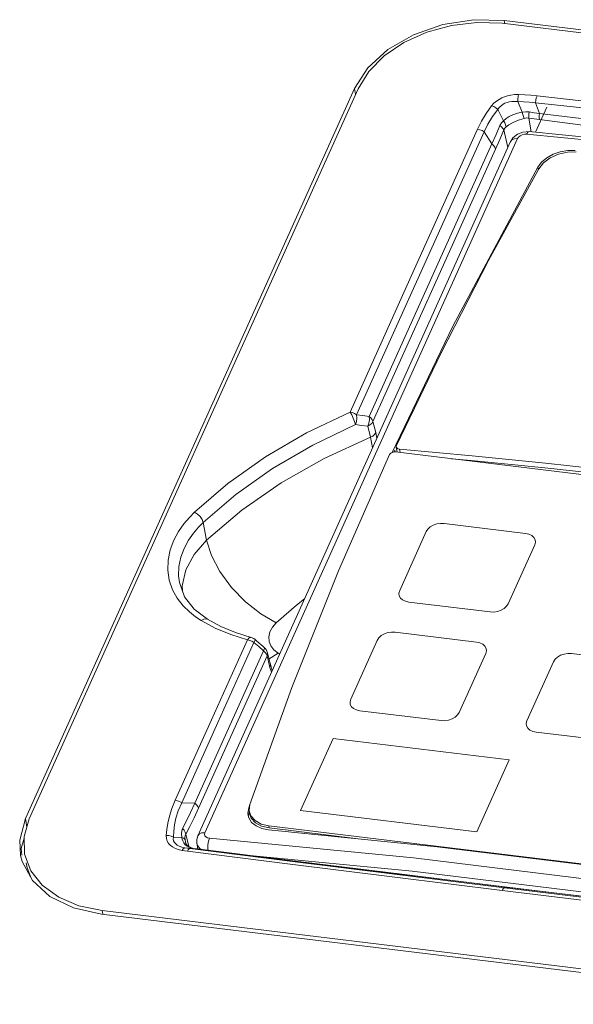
# Model space of a CAD drawing. Header units: millimetres. Extents: x -473 to 23648, y -382 to 1866.
# Tile 574 of 607: x 20717 to 20775, y 1545 to 1647. Entities that reach past the tile are written whole.
import ezdxf

# ---------------------------------------------------------------- set-up
doc = ezdxf.new("R2010")
doc.units = ezdxf.units.MM
doc.header["$LTSCALE"] = 80
doc.layers.get('0').update_dxf_attribs({"linetype": 'CONTINUOUS'})

msp = doc.modelspace()

# ---------------------------------------------------------------- linework, layer by layer
at = {"linetype": 'Continuous', "lineweight": 0}
for p, q in [((20767.507, 1647.042), (20844.68, 1637.668)), ((20767.507, 1647.042), (20767.572, 1646.707)), ((20844.452, 1637.369), (20767.279, 1646.743)), ((20753.297, 1642.108), (20751.902, 1639.952)), ((20717.64, 1563.963), (20751.902, 1639.952)), ((20752.298, 1639.936), (20718.037, 1563.947)), ((20751.902, 1639.952), (20752.023, 1639.327)), ((20767.441, 1636.606), (20766.849, 1637.781)), ((20769.392, 1637.482), (20768.913, 1638.59)), ((20770.753, 1635.407), (20771.93, 1638.018)), ((20771.171, 1637.365), (20770.757, 1638.46)), ((20781.165, 1637.342), (20770.757, 1638.46)), ((20770.075, 1636.879), (20770.324, 1635.449)), ((20767.457, 1635.642), (20767.895, 1633.811)), ((20768.897, 1634.743), (20736.326, 1562.503)), ((20765.415, 1635.443), (20752.138, 1606)), ((20766.225, 1634.192), (20765.415, 1635.443)), ((20769.465, 1635.421), (20768.89, 1635.195)), ((20770.113, 1635.469), (20769.465, 1635.421)), ((20791.092, 1633.121), (20769.842, 1635.201)), ((20791.22, 1633.406), (20770.113, 1635.469)), ((20770.113, 1635.469), (20770.113, 1635.469)), ((20768.173, 1634.427), (20735.602, 1562.186)), ((20753.44, 1605.838), (20766.225, 1634.192)), ((20762.141, 1615.23), (20771.011, 1631.767)), ((20771.062, 1631.505), (20771.011, 1631.767)), ((20755.824, 1602.061), (20762.141, 1615.23)), ((20753.834, 1605.3), (20754.133, 1604.15)), ((20753.295, 1604.805), (20753.593, 1603.653)), ((20754.133, 1604.15), (20754.247, 1603.541)), ((20756.013, 1602.112), (20756.104, 1602.317)), ((20756.079, 1602.183), (20756.104, 1602.317)), ((20756.082, 1602.163), (20756.079, 1602.183)), ((20756.1, 1602.124), (20756.082, 1602.163)), ((20756.104, 1602.317), (20756.142, 1602.12)), ((20779.133, 1599.344), (20756.195, 1602.131)), ((20756.284, 1602.799), (20756.258, 1602.666)), ((20756.258, 1602.666), (20756.261, 1602.645)), ((20756.366, 1602.11), (20756.261, 1602.645)), ((20756.261, 1602.645), (20756.309, 1602.545)), ((20756.309, 1602.545), (20756.428, 1602.456)), ((20756.428, 1602.456), (20756.596, 1602.415)), ((20756.662, 1602.074), (20756.596, 1602.415)), ((20736.513, 1592.953), (20736.156, 1594.784)), ((20760.492, 1594.635), (20760.126, 1594.508)), ((20769.73, 1593.658), (20761.26, 1594.686)), ((20759.387, 1593.836), (20756.621, 1587.702)), ((20767.915, 1586.33), (20770.681, 1592.464)), ((20733.99, 1587.704), (20733.964, 1588.199)), ((20756.928, 1586.731), (20757.223, 1586.588)), ((20757.223, 1586.588), (20757.572, 1586.508)), ((20757.572, 1586.508), (20766.043, 1585.479)), ((20735.221, 1585.779), (20736.604, 1584.713)), ((20739.521, 1583.33), (20741.163, 1582.818)), ((20764.629, 1582.345), (20756.159, 1583.373)), ((20741.005, 1582.523), (20740.767, 1582.574)), ((20741.237, 1582.43), (20741.005, 1582.523)), ((20741.163, 1582.818), (20741.43, 1582.704)), ((20741.449, 1582.3), (20741.237, 1582.43)), ((20741.43, 1582.704), (20741.577, 1582.595)), ((20741.575, 1582.529), (20741.449, 1582.3)), ((20741.755, 1582.436), (20741.575, 1582.596)), ((20741.577, 1582.595), (20741.575, 1582.529)), ((20742.397, 1581.877), (20741.755, 1582.436)), ((20754.286, 1582.523), (20751.521, 1576.389)), ((20755.391, 1583.322), (20755.026, 1583.195)), ((20735.287, 1565.576), (20742.439, 1581.437)), ((20741.94, 1581.866), (20741.449, 1582.3)), ((20742.439, 1581.437), (20741.94, 1581.866)), ((20742.545, 1581.751), (20742.397, 1581.877)), ((20742.439, 1581.437), (20742.553, 1581.681)), ((20742.622, 1581.273), (20742.439, 1581.437)), ((20742.553, 1581.681), (20742.543, 1581.752)), ((20742.713, 1581.568), (20742.543, 1581.752)), ((20742.871, 1581.218), (20742.713, 1581.568)), ((20743.524, 1581.533), (20743.205, 1581.945)), ((20743.967, 1581.19), (20743.524, 1581.533)), ((20735.683, 1565.038), (20742.833, 1580.899)), ((20742.757, 1581.09), (20742.622, 1581.273)), ((20742.833, 1580.899), (20742.757, 1581.09)), ((20742.871, 1581.218), (20742.833, 1580.899)), ((20742.974, 1580.305), (20742.833, 1580.899)), ((20742.932, 1580.959), (20742.871, 1581.218)), ((20743.1, 1580.25), (20742.932, 1580.959)), ((20743.114, 1579.711), (20742.974, 1580.305)), ((20743.967, 1581.19), (20743.017, 1580.599)), ((20744.129, 1581.099), (20743.967, 1581.19)), ((20762.814, 1575.017), (20765.58, 1581.151)), ((20772.638, 1580.293), (20769.873, 1574.16)), ((20782.981, 1580.115), (20774.511, 1581.144)), ((20743.152, 1580.029), (20743.1, 1580.25)), ((20743.114, 1579.711), (20743.152, 1580.029)), ((20743.271, 1579.197), (20743.114, 1579.711)), ((20743.343, 1579.356), (20743.152, 1580.029)), ((20751.827, 1575.418), (20752.122, 1575.274)), ((20752.122, 1575.274), (20752.472, 1575.195)), ((20752.472, 1575.195), (20760.942, 1574.166)), ((20769.961, 1573.387), (20770.18, 1573.189)), ((20749.686, 1572.32), (20746.306, 1564.823)), ((20768.038, 1570.091), (20749.686, 1572.32)), ((20779.294, 1571.937), (20770.824, 1572.966)), ((20768.038, 1570.091), (20764.658, 1562.594)), ((20735.287, 1565.576), (20733.918, 1565.604)), ((20740.81, 1564.552), (20740.9, 1565.095)), ((20740.9, 1565.095), (20741.02, 1565.422)), ((20740.9, 1565.095), (20740.948, 1564.849)), ((20717.64, 1563.963), (20717.047, 1561.709)), ((20717.499, 1562.093), (20718.037, 1563.947)), ((20717.64, 1563.963), (20717.809, 1563.095)), ((20740.837, 1564.298), (20740.81, 1564.552)), ((20740.914, 1564.037), (20740.837, 1564.298)), ((20740.897, 1564.288), (20740.963, 1564.685)), ((20740.965, 1564.685), (20741.129, 1564.248)), ((20764.658, 1562.594), (20746.306, 1564.823)), ((20742.24, 1563.188), (20743.03, 1562.997)), ((20742.988, 1563.213), (20795.902, 1556.786)), ((20742.988, 1563.213), (20743.03, 1562.997)), ((20743.03, 1562.997), (20752.287, 1561.872)), ((20717.504, 1561.935), (20717.216, 1560.842)), ((20717.552, 1560.28), (20717.499, 1562.093)), ((20733.95, 1562.019), (20733.068, 1562.041)), ((20734.351, 1562.355), (20734.663, 1561.05)), ((20735.602, 1562.187), (20735.602, 1562.186)), ((20736.804, 1561.925), (20758.066, 1559.872)), ((20760.543, 1561.034), (20742.977, 1562.817)), ((20717.047, 1561.709), (20717.137, 1560.141)), ((20717.216, 1560.842), (20717.256, 1560.147)), ((20733.926, 1561.001), (20734.252, 1560.93)), ((20735.127, 1560.862), (20734.252, 1560.93)), ((20734.301, 1561.56), (20734.265, 1561.75)), ((20734.303, 1561.554), (20734.301, 1561.56)), ((20734.355, 1561.395), (20734.302, 1561.559)), ((20734.497, 1561.172), (20734.355, 1561.395)), ((20734.759, 1560.979), (20734.497, 1561.172)), ((20735.147, 1560.86), (20734.759, 1560.979)), ((20735.127, 1560.862), (20734.775, 1560.95)), ((20735.633, 1560.795), (20734.78, 1560.857)), ((20735.127, 1560.862), (20735.147, 1560.86)), ((20735.326, 1560.834), (20735.127, 1560.862)), ((20735.533, 1560.807), (20735.326, 1560.834)), ((20735.492, 1561.403), (20735.589, 1560.79)), ((20746.049, 1559.5), (20735.533, 1560.807)), ((20735.812, 1560.867), (20736.023, 1560.746)), ((20717.137, 1560.141), (20717.296, 1559.512)), ((20717.552, 1560.28), (20717.563, 1560.224)), ((20718.202, 1558.549), (20717.552, 1560.28)), ((20741.362, 1560.083), (20757.911, 1558.485)), ((20758.066, 1559.872), (20779.436, 1557.276)), ((20717.732, 1559.356), (20717.834, 1558.834)), ((20718.228, 1557.783), (20717.834, 1558.834)), ((20757.911, 1558.485), (20779.251, 1555.893)), ((20767.528, 1556.766), (20767.996, 1556.813)), ((20779.681, 1555.402), (20767.541, 1556.872)), ((20767.996, 1556.813), (20768.019, 1556.813)), ((20802.737, 1544.641), (20725.564, 1554.015)), ((20725.643, 1554.397), (20802.817, 1545.023)), ((20725.643, 1554.397), (20725.712, 1554.044))]:
    msp.add_line(p, q, dxfattribs=at)
for points in [[(20767.507, 1647.042), (20764.331, 1647.121), (20761.11, 1646.615), (20758.063, 1645.557), (20755.398, 1644.02), (20753.297, 1642.108)], [(20752.298, 1639.936), (20753.402, 1641.722), (20755.016, 1643.349), (20757.061, 1644.736), (20759.433, 1645.814), (20762.014, 1646.528), (20764.673, 1646.843), (20767.279, 1646.743)], [(20769.012, 1639.329), (20768.583, 1639.32), (20768.192, 1639.27), (20767.844, 1639.192), (20767.533, 1639.093), (20767.247, 1638.974), (20766.972, 1638.829), (20766.698, 1638.649), (20766.432, 1638.425), (20766.2, 1638.164)], [(20768.913, 1638.59), (20768.93, 1638.862), (20768.964, 1639.115), (20769.012, 1639.329)], [(20770.926, 1639.192), (20770.282, 1639.254), (20769.647, 1639.299), (20769.012, 1639.329)], [(20770.757, 1638.46), (20770.795, 1638.729), (20770.852, 1638.98), (20770.926, 1639.192)], [(20802.907, 1635.494), (20791.987, 1636.801), (20781.333, 1638.033), (20770.926, 1639.192)], [(20766.2, 1638.164), (20765.637, 1637.363), (20765.148, 1636.549), (20764.732, 1635.718)], [(20766.849, 1637.781), (20766.282, 1637.03), (20765.805, 1636.252), (20765.415, 1635.443)], [(20766.849, 1637.781), (20766.649, 1637.946), (20766.427, 1638.076), (20766.2, 1638.164)], [(20768.913, 1638.59), (20768.598, 1638.624), (20768.303, 1638.612), (20768.038, 1638.57), (20767.804, 1638.505), (20767.59, 1638.421), (20767.386, 1638.312), (20767.185, 1638.171), (20766.998, 1637.991), (20766.849, 1637.781)], [(20770.757, 1638.46), (20770.137, 1638.526), (20769.525, 1638.569), (20768.913, 1638.59)], [(20767.441, 1636.606), (20767.702, 1636.837), (20768.02, 1637.043), (20768.406, 1637.227), (20768.88, 1637.384), (20769.392, 1637.482)], [(20767.7, 1635.982), (20767.977, 1636.173), (20768.286, 1636.352), (20768.652, 1636.527), (20769.097, 1636.698), (20769.592, 1636.853)], [(20769.392, 1637.482), (20769.751, 1637.536), (20770.096, 1637.519)], [(20769.392, 1637.482), (20769.447, 1637.254), (20769.515, 1637.04), (20769.592, 1636.853)], [(20769.592, 1636.853), (20769.836, 1636.895), (20770.075, 1636.879)], [(20770.096, 1637.519), (20770.071, 1637.288), (20770.064, 1637.071), (20770.075, 1636.879)], [(20770.075, 1636.879), (20770.612, 1636.798), (20771.173, 1636.721)], [(20770.096, 1637.519), (20770.622, 1637.442), (20771.171, 1637.365)], [(20771.171, 1637.365), (20771.153, 1637.133), (20771.154, 1636.914), (20771.173, 1636.721)], [(20771.171, 1637.365), (20777.246, 1636.614), (20783.632, 1635.829), (20790.12, 1635.036), (20796.502, 1634.258), (20802.566, 1633.521)], [(20771.173, 1636.721), (20777.247, 1635.941), (20783.633, 1635.136), (20790.12, 1634.329), (20796.502, 1633.544), (20802.567, 1632.804)], [(20764.732, 1635.718), (20758.147, 1621.114), (20751.456, 1606.275)], [(20765.415, 1635.443), (20765.203, 1635.573), (20764.971, 1635.667), (20764.732, 1635.718)], [(20766.225, 1634.192), (20766.657, 1635.185), (20767.063, 1636.124)], [(20766.618, 1633.655), (20767.06, 1634.667), (20767.457, 1635.642)], [(20767.063, 1636.124), (20767.219, 1636.391), (20767.441, 1636.606)], [(20767.063, 1636.124), (20767.243, 1635.975), (20767.377, 1635.81), (20767.457, 1635.641)], [(20767.441, 1636.606), (20767.571, 1636.403), (20767.659, 1636.191), (20767.7, 1635.982)], [(20767.457, 1635.642), (20767.558, 1635.835), (20767.7, 1635.982)], [(20768.89, 1635.195), (20768.422, 1634.813), (20768.172, 1634.426)], [(20768.897, 1634.743), (20768.569, 1634.722), (20768.313, 1634.603), (20768.173, 1634.427)], [(20769.842, 1635.201), (20769.611, 1635.194), (20769.379, 1635.138), (20769.17, 1635.036), (20769.004, 1634.9), (20768.897, 1634.743)], [(20769.842, 1635.201), (20769.972, 1635.404), (20770.113, 1635.469)], [(20753.834, 1605.3), (20760.25, 1619.532), (20766.618, 1633.655)], [(20766.225, 1634.192), (20766.408, 1634.028), (20766.542, 1633.845), (20766.618, 1633.655)], [(20771.011, 1631.767), (20771.4, 1632.283), (20771.943, 1632.741), (20772.607, 1633.112), (20773.353, 1633.373), (20774.133, 1633.508), (20774.9, 1633.508)], [(20775.012, 1633.356), (20774.089, 1633.34), (20773.158, 1633.131), (20772.31, 1632.751), (20771.607, 1632.227), (20771.122, 1631.615)], [(20771.122, 1631.615), (20765.879, 1622.047), (20760.932, 1612.44), (20756.284, 1602.799)], [(20751.456, 1606.275), (20746.906, 1604.105), (20742.643, 1601.618), (20738.737, 1598.854), (20735.249, 1595.859)], [(20752.018, 1604.977), (20751.932, 1605.298), (20751.794, 1605.659), (20751.626, 1606.002), (20751.455, 1606.275)], [(20751.455, 1606.275), (20751.694, 1606.224), (20751.926, 1606.13), (20752.138, 1606)], [(20752.138, 1606), (20752.17, 1605.658), (20752.128, 1605.301), (20752.018, 1604.977)], [(20752.138, 1606), (20752.785, 1605.924), (20753.44, 1605.838)], [(20752.018, 1604.977), (20747.562, 1602.852), (20743.391, 1600.419), (20739.57, 1597.715), (20736.156, 1594.784)], [(20752.018, 1604.977), (20752.653, 1604.896), (20753.295, 1604.805)], [(20753.295, 1604.805), (20753.414, 1605.131), (20753.465, 1605.491), (20753.44, 1605.838)], [(20753.834, 1605.3), (20753.714, 1605.109), (20753.529, 1604.939), (20753.295, 1604.805)], [(20753.44, 1605.838), (20753.624, 1605.674), (20753.758, 1605.491), (20753.834, 1605.3)], [(20754.133, 1604.15), (20754.012, 1603.958), (20753.827, 1603.788), (20753.593, 1603.654)], [(20736.513, 1592.953), (20740.175, 1596.076), (20744.281, 1598.926), (20748.775, 1601.464), (20753.593, 1603.653)], [(20753.593, 1603.653), (20753.795, 1602.55), (20753.795, 1602.538)], [(20755.571, 1601.85), (20750.243, 1589.76), (20745.392, 1577.621), (20741.023, 1565.44)], [(20756.195, 1602.131), (20755.94, 1602.114), (20755.712, 1602.011), (20755.571, 1601.85)], [(20779.419, 1600.137), (20771.795, 1600.964), (20764.187, 1601.723), (20756.596, 1602.415)], [(20779.428, 1599.639), (20771.741, 1600.473), (20764.07, 1601.237), (20762.002, 1601.425)], [(20735.249, 1595.859), (20734.72, 1595.325), (20734.147, 1594.65), (20733.585, 1593.846), (20733.091, 1592.932), (20732.715, 1591.933), (20732.498, 1590.882), (20732.465, 1589.815), (20732.625, 1588.772), (20732.966, 1587.788)], [(20736.156, 1594.784), (20736.044, 1595.087), (20735.832, 1595.398), (20735.553, 1595.669), (20735.249, 1595.859)], [(20736.156, 1594.784), (20735.67, 1594.292), (20735.142, 1593.671), (20734.625, 1592.932), (20734.171, 1592.091), (20733.825, 1591.171), (20733.626, 1590.204), (20733.596, 1589.223), (20733.684, 1588.526)], [(20761.26, 1594.686), (20760.878, 1594.696), (20760.492, 1594.635)], [(20760.126, 1594.508), (20759.807, 1594.324), (20759.554, 1594.094), (20759.387, 1593.836)], [(20770.681, 1592.464), (20770.752, 1592.734), (20770.722, 1592.998), (20770.593, 1593.237), (20770.374, 1593.435), (20770.079, 1593.578), (20769.73, 1593.658)], [(20733.964, 1588.199), (20734.354, 1589.848), (20735.216, 1591.455), (20736.513, 1592.953)], [(20743.772, 1584.348), (20742.147, 1585.275), (20740.555, 1586.534), (20739.106, 1588.037), (20737.898, 1589.683), (20737.014, 1591.36), (20736.513, 1592.953)], [(20733.684, 1588.526), (20734.229, 1587.06), (20735.221, 1585.779)], [(20732.966, 1587.788), (20733.46, 1586.896), (20734.063, 1586.12), (20734.718, 1585.475), (20735.366, 1584.963), (20735.943, 1584.581)], [(20756.621, 1587.702), (20756.55, 1587.432), (20756.58, 1587.168), (20756.709, 1586.929), (20756.928, 1586.731)], [(20743.772, 1584.348), (20745.872, 1586.194), (20746.715, 1586.834)], [(20766.043, 1585.479), (20766.424, 1585.47), (20766.81, 1585.531), (20767.176, 1585.658), (20767.496, 1585.842), (20767.748, 1586.072), (20767.915, 1586.33)], [(20736.604, 1584.713), (20736.487, 1584.758), (20736.226, 1584.737), (20735.943, 1584.581)], [(20735.943, 1584.581), (20737.422, 1583.786), (20739.034, 1583.115), (20740.767, 1582.574)], [(20736.604, 1584.713), (20737.996, 1583.964), (20739.521, 1583.33)], [(20743.205, 1581.945), (20743.027, 1582.408), (20742.997, 1582.901), (20743.115, 1583.403), (20743.378, 1583.893), (20743.772, 1584.348)], [(20756.159, 1583.373), (20755.778, 1583.383), (20755.391, 1583.322)], [(20740.767, 1582.574), (20737.017, 1574.26), (20733.236, 1565.878)], [(20740.767, 1582.574), (20740.956, 1582.769), (20741.138, 1582.823), (20741.163, 1582.818)], [(20755.026, 1583.195), (20754.706, 1583.011), (20754.454, 1582.781), (20754.286, 1582.523)], [(20765.58, 1581.151), (20765.651, 1581.421), (20765.621, 1581.685), (20765.492, 1581.924), (20765.273, 1582.122), (20764.979, 1582.265), (20764.629, 1582.345)], [(20741.449, 1582.3), (20737.699, 1573.986), (20733.918, 1565.604)], [(20774.511, 1581.144), (20774.13, 1581.154), (20773.743, 1581.093), (20773.378, 1580.966), (20773.058, 1580.782), (20772.806, 1580.552), (20772.638, 1580.293)], [(20751.521, 1576.389), (20751.45, 1576.119), (20751.479, 1575.855), (20751.608, 1575.616), (20751.827, 1575.418)], [(20760.942, 1574.166), (20761.323, 1574.157), (20761.709, 1574.218), (20762.075, 1574.345), (20762.395, 1574.529), (20762.647, 1574.758), (20762.814, 1575.017)], [(20769.873, 1574.16), (20769.802, 1573.889), (20769.832, 1573.626), (20769.961, 1573.387)], [(20770.18, 1573.189), (20770.474, 1573.045), (20770.824, 1572.966)], [(20733.236, 1565.878), (20732.887, 1565.012), (20732.638, 1564.219), (20732.47, 1563.493), (20732.363, 1562.829), (20732.301, 1562.222)], [(20733.918, 1565.604), (20733.56, 1564.782), (20733.318, 1564.019), (20733.167, 1563.311), (20733.089, 1562.654), (20733.068, 1562.041)], [(20733.918, 1565.604), (20733.706, 1565.733), (20733.474, 1565.827), (20733.236, 1565.878)], [(20734.011, 1562.929), (20734.405, 1563.723), (20734.829, 1564.608), (20735.287, 1565.576)], [(20734.351, 1562.355), (20734.778, 1563.152), (20735.222, 1564.048), (20735.683, 1565.038)], [(20735.287, 1565.576), (20735.471, 1565.412), (20735.606, 1565.228), (20735.683, 1565.038)], [(20741.023, 1565.44), (20740.945, 1564.825), (20740.965, 1564.685)], [(20742.977, 1562.817), (20742.27, 1562.951), (20741.667, 1563.211), (20741.206, 1563.58), (20740.914, 1564.037)], [(20741.007, 1564.468), (20741.172, 1564.031), (20741.602, 1563.543), (20742.24, 1563.188)], [(20741.129, 1564.248), (20741.56, 1563.76), (20742.198, 1563.405), (20742.988, 1563.213)], [(20733.95, 1562.019), (20733.9, 1562.392), (20733.927, 1562.697), (20734.011, 1562.929)], [(20734.011, 1562.929), (20734.173, 1562.753), (20734.289, 1562.558), (20734.351, 1562.355)], [(20732.301, 1562.222), (20732.321, 1561.896), (20732.414, 1561.621), (20732.554, 1561.393), (20732.731, 1561.203), (20732.947, 1561.036), (20733.216, 1560.887), (20733.557, 1560.757), (20733.978, 1560.663)], [(20733.068, 1562.041), (20732.835, 1562.151), (20732.573, 1562.213), (20732.301, 1562.222)], [(20733.068, 1562.041), (20733.037, 1561.831), (20733.08, 1561.639), (20733.17, 1561.474), (20733.294, 1561.335), (20733.454, 1561.211), (20733.661, 1561.098), (20733.926, 1561.001)], [(20733.95, 1562.019), (20734.099, 1561.947), (20734.206, 1561.856), (20734.265, 1561.75)], [(20734.775, 1560.95), (20734.493, 1561.088), (20734.281, 1561.255), (20734.127, 1561.443), (20734.024, 1561.645), (20733.969, 1561.839), (20733.95, 1562.019)], [(20734.265, 1561.75), (20734.251, 1562.002), (20734.283, 1562.205), (20734.351, 1562.355)], [(20735.602, 1562.187), (20735.491, 1561.811), (20735.492, 1561.403)], [(20736.326, 1562.503), (20735.998, 1562.481), (20735.742, 1562.362), (20735.602, 1562.187)], [(20736.326, 1562.503), (20736.289, 1562.34), (20736.325, 1562.187), (20736.431, 1562.059), (20736.596, 1561.969), (20736.804, 1561.925)], [(20736.804, 1561.925), (20736.703, 1561.615), (20736.643, 1561.243), (20736.635, 1560.865), (20736.662, 1560.667)], [(20734.252, 1560.93), (20734.161, 1560.9), (20734.068, 1560.809), (20733.978, 1560.663)], [(20734.252, 1560.93), (20734.515, 1560.892), (20734.78, 1560.857)], [(20734.78, 1560.857), (20734.695, 1560.826), (20734.607, 1560.734), (20734.524, 1560.587)], [(20734.78, 1560.857), (20745.449, 1559.497), (20756.36, 1558.135), (20767.528, 1556.766)], [(20735.492, 1561.401), (20735.566, 1561.171), (20735.812, 1560.867)], [(20767.541, 1556.872), (20756.408, 1558.229), (20745.208, 1559.606), (20735.633, 1560.795)], [(20795.891, 1556.389), (20778.185, 1558.892), (20760.543, 1561.034)], [(20733.978, 1560.663), (20734.25, 1560.624), (20734.524, 1560.587)], [(20734.524, 1560.587), (20745.201, 1559.227), (20756.119, 1557.865), (20767.289, 1556.496)], [(20717.296, 1559.512), (20718.37, 1557.52), (20720.196, 1555.87), (20722.65, 1554.675), (20725.564, 1554.015)], [(20767.996, 1556.813), (20756.847, 1558.173), (20746.049, 1559.5)], [(20725.643, 1554.397), (20723.223, 1554.907), (20721.108, 1555.802), (20719.406, 1557.037), (20718.202, 1558.549)], [(20767.528, 1556.766), (20767.448, 1556.729), (20767.367, 1556.638), (20767.289, 1556.496)], [(20767.528, 1556.766), (20778.708, 1555.42), (20789.659, 1554.127), (20800.395, 1552.887)], [(20800.463, 1552.92), (20789.946, 1554.168), (20779.146, 1555.464), (20767.996, 1556.813)], [(20767.289, 1556.496), (20778.47, 1555.15), (20789.419, 1553.856), (20800.15, 1552.615)]]:
    msp.add_lwpolyline(points, dxfattribs=at)

doc.saveas('drawing.dxf')
